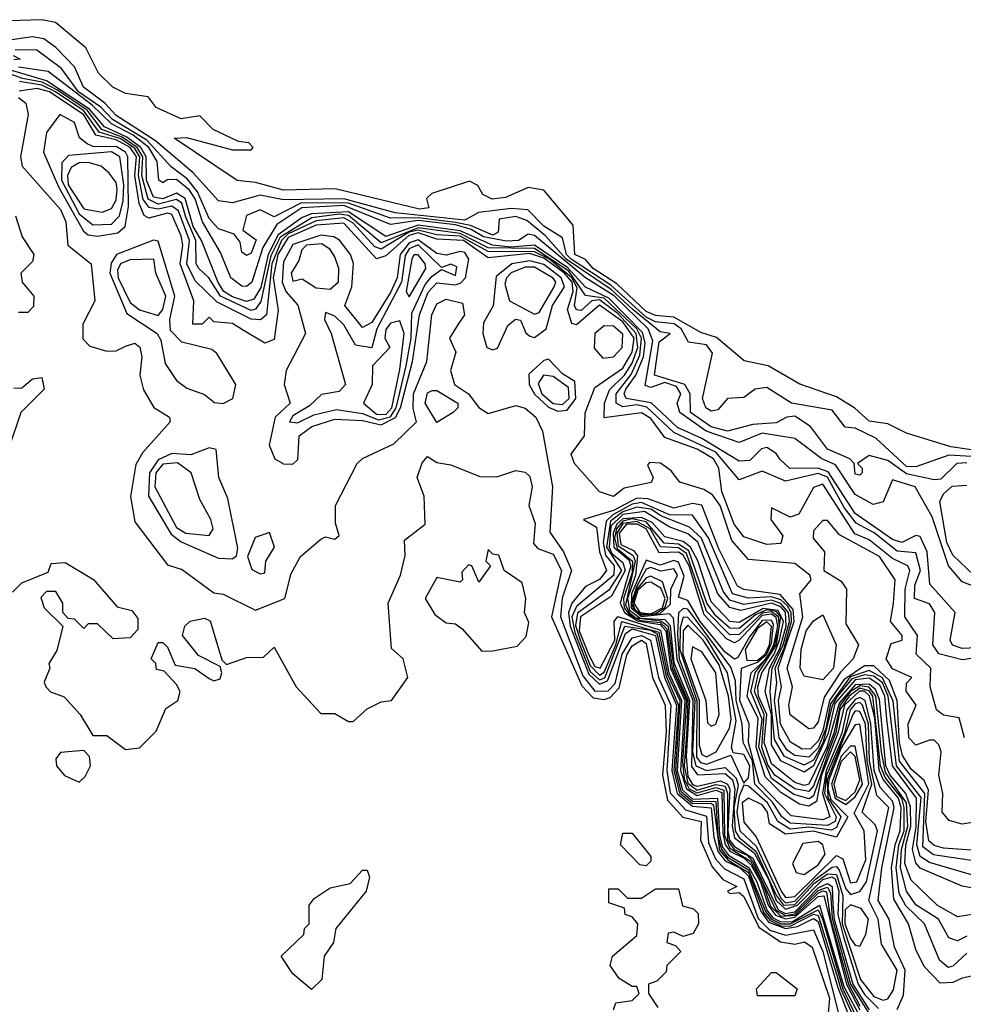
# Model space of a CAD drawing. Extents: x 2889633 to 3052318, y 540750 to 918690.
# Tile 458 of 656: x 2979927 to 2981958, y 809062 to 811180. Entities that reach past the tile are written whole.
import ezdxf

# ---------------------------------------------------------------- set-up
doc = ezdxf.new("R2010")
doc.units = 0

msp = doc.modelspace()

# ---------------------------------------------------------------- linework, layer by layer
at = {"layer": '0CON02XD'}
for points in [[(2981975, 810254.6), (2981930.9, 810260.9), (2981835, 810290.8), (2981795, 810310.8), (2981755, 810316), (2981724.3, 810344.3), (2981685, 810368.6), (2981606.1, 810396.1), (2981537.5, 810435), (2981486.1, 810446.1), (2981426.2, 810496.2), (2981392.9, 810507.1), (2981335, 810540), (2981295, 810543.9), (2981275, 810552.5), (2981211.8, 810611.8), (2981161.4, 810645), (2981144.3, 810664.3), (2981121.4, 810675), (2981118, 810738), (2981055, 810813.3), (2981021.2, 810818.8), (2980972.3, 810797.7), (2980944.2, 810794.2), (2980923.9, 810803.9), (2980913, 810823), (2980895, 810832.5), (2980813.8, 810806.2), (2980802.9, 810795), (2980807.5, 810775), (2980787.8, 810772.2), (2980606.1, 810816.1), (2980495, 810813.1), (2980435, 810830), (2980395, 810833.8), (2980260, 810925), (2980286.4, 810926.4), (2980385, 810900), (2980425, 810900), (2980430, 810905), (2980420, 810915), (2980398.3, 810918.3), (2980343.8, 810943.8), (2980315, 810973.3), (2980275, 810966.7), (2980221.2, 810991.2), (2980203.8, 811013.8), (2980155, 811021.2), (2980127.5, 811035), (2980096.7, 811065), (2980069.5, 811119.5), (2980004.1, 811174.1), (2979975, 811180), (2979902.5, 811177.5)], [(2981975, 810240.4), (2981926.5, 810243.5), (2981855, 810218.1), (2981835, 810219.1), (2981769.4, 810279.4), (2981725, 810301.2), (2981703.6, 810303.6), (2981675, 810340), (2981587.5, 810355), (2981535, 810388.8), (2981510, 810385), (2981485, 810367.5), (2981450, 810365), (2981429.3, 810340.7), (2981415, 810337.5), (2981403.3, 810345), (2981396.7, 810365), (2981417.7, 810462.3), (2981405, 810480.8), (2981366.2, 810486.2), (2981350.5, 810515), (2981335.7, 810525.7), (2981295, 810530.3), (2981275, 810540), (2981199, 810609), (2981113.6, 810665), (2981103.6, 810675), (2981095, 810710.8), (2981055, 810736), (2981020.6, 810770.6), (2980985, 810773.6), (2980914.5, 810765.5), (2980885, 810748.8), (2980735, 810764.7), (2980625, 810794.4), (2980495, 810792.2), (2980445, 810802.2), (2980385, 810786.2), (2980355, 810790), (2980300.5, 810850.5), (2980219.6, 810919.6), (2980135, 810973.8), (2980110.6, 811000.6), (2980064.3, 811035), (2980045, 811078.8), (2980005, 811120), (2979979.1, 811139.1), (2979955, 811142.9), (2979895.7, 811134.3)], [(2980385, 810584.1), (2980366.5, 810595), (2980354.3, 810614.3), (2980318.8, 810705), (2980300.3, 810735), (2980283.2, 810795), (2980265, 810806.8), (2980235, 810794.3), (2980215, 810798.5), (2980200, 810835), (2980199.8, 810885), (2980187.9, 810905), (2980157.6, 810927.6), (2980109.7, 810949.7), (2980077.5, 810987.5), (2979985, 811048.4), (2979771.9, 811111.9)], [(2979913, 811103), (2979928, 811095), (2979915, 811093.6)], [(2981965, 810226.5), (2981943.3, 810225), (2981908.8, 810191.2), (2981895, 810190), (2981835, 810203.1), (2981795, 810231.9), (2981755, 810242.5), (2981730, 810225), (2981740, 810215), (2981740, 810205), (2981735, 810200), (2981725, 810202.5), (2981722.5, 810225), (2981713.3, 810235), (2981665, 810256.2), (2981628.8, 810305), (2981595, 810327.1), (2981577.5, 810325), (2981555, 810312.5), (2981505, 810309.2), (2981450, 810295), (2981415, 810303.8), (2981370.6, 810335), (2981369.5, 810375), (2981358.1, 810395), (2981293.1, 810415), (2981303.2, 810486.8), (2981326.7, 810505), (2981305, 810508.8), (2981246.6, 810556.6), (2981199.6, 810599.6), (2981103, 810665), (2981058.6, 810715), (2981018.3, 810748.3), (2980995, 810756.8), (2980959.1, 810750.9), (2980956.8, 810723.2), (2980945, 810716.2), (2980897.1, 810737.1), (2980865, 810743.8), (2980785, 810753.5), (2980725, 810753.2), (2980635, 810785.2), (2980533.9, 810786.1), (2980475, 810755.8), (2980445, 810771.2), (2980415, 810758.8), (2980407.5, 810727.5), (2980436.1, 810706.1), (2980425, 810677.5), (2980415, 810672.5), (2980405, 810680), (2980401.7, 810701.7), (2980388.8, 810718.8), (2980355, 810730), (2980335, 810752), (2980309.9, 810809.9), (2980287.4, 810837.4), (2980253.1, 810863.1), (2980200.7, 810920.7), (2980127.1, 810965), (2980101.9, 810991.9), (2980054.1, 811025), (2980017.1, 811075), (2979964.5, 811114.5), (2979917.5, 811115)], [(2982025, 809812.9), (2981955, 809802.5), (2981905, 809816), (2981892, 809835), (2981896.2, 809905), (2981885, 809923.3), (2981852.5, 809935), (2981853.2, 809963.2), (2981865.5, 809995), (2981855, 810033.3), (2981815, 810036.5), (2981765.8, 810075.8), (2981726.8, 810096.8), (2981700.9, 810130.9), (2981665, 810196), (2981645, 810203.6), (2981575, 810187.1), (2981525, 810208.8), (2981475, 810190), (2981425, 810249.6), (2981335, 810292.1), (2981276.6, 810346.6), (2981255, 810351.3), (2981225, 810347.3), (2981210.6, 810355), (2981210.8, 810375), (2981243, 810417), (2981261.4, 810458.6), (2981264.8, 810494.8), (2981254.8, 810515), (2981185, 810581.2), (2981145, 810586.7), (2981108.7, 810638.7), (2981035, 810687.4), (2980935, 810689.5), (2980875, 810720.3), (2980785, 810732.5), (2980705, 810700), (2980635, 810759), (2980615, 810761.9), (2980556.2, 810753.8), (2980487.9, 810712.1), (2980467.9, 810672.1), (2980446.5, 810573.5), (2980435, 810557.1), (2980425, 810554.5), (2980359.5, 810585), (2980334.3, 810625), (2980312.5, 810645), (2980307.1, 810655), (2980306, 810705), (2980284.7, 810755.3), (2980276.1, 810785), (2980265, 810792.9), (2980225, 810783.2), (2980204.1, 810794.1), (2980190.4, 810845), (2980192.4, 810885), (2980180.4, 810905), (2980147.5, 810927.5), (2980104, 810944), (2980072.3, 810985), (2980008.6, 811028.6), (2979975.6, 811045.6), (2979933.5, 811053.5), (2979845.7, 811085)], [(2982021.2, 809945), (2981955, 809970.6), (2981925.3, 810005.3), (2981890.7, 810110.7), (2981854, 810175), (2981805, 810190), (2981785, 810142.5), (2981763.3, 810136.7), (2981725, 810158.6), (2981682.4, 810222.4), (2981652.9, 810235), (2981595, 810278.8), (2981525, 810290.4), (2981475, 810270.6), (2981404.5, 810295), (2981347.5, 810335), (2981341.9, 810355), (2981350, 810375), (2981340.6, 810390.6), (2981315, 810399.2), (2981285, 810388.9), (2981273.1, 810393.1), (2981289.4, 810489.4), (2981279.7, 810515), (2981206.2, 810586.2), (2981145, 810624.3), (2981035, 810716), (2981021.5, 810718.5), (2981000.8, 810705), (2980975, 810703.3), (2980925, 810712.6), (2980898.5, 810728.5), (2980865, 810738.4), (2980785, 810747.9), (2980725, 810739.3), (2980625, 810780.6), (2980534.4, 810775.6), (2980480.9, 810739.1), (2980450.4, 810689.6), (2980426.9, 810615), (2980415, 810605.7), (2980405, 810606.9), (2980381.5, 810625), (2980359.3, 810679.3), (2980320.4, 810745), (2980304.8, 810794.8), (2980293, 810813), (2980265, 810836.2), (2980244.3, 810835.7), (2980235, 810828.8), (2980226.7, 810835), (2980223.1, 810875), (2980205.3, 810905), (2980171.6, 810931.6), (2980125, 810956.2), (2980083.6, 810996.4), (2979988.9, 811068.9), (2979925, 811078.1)], [(2981960, 809635), (2981948.3, 809678.3), (2981915, 809684), (2981900, 809695), (2981886, 809745), (2981887.5, 809785), (2981856.2, 809815), (2981858.6, 809855), (2981831.4, 809895), (2981832.7, 809955), (2981842.5, 809995), (2981838, 810005), (2981805, 810021.1), (2981755, 810061.1), (2981724, 810074), (2981655, 810180.8), (2981635, 810173.3), (2981603.6, 810116.4), (2981585, 810110), (2981545, 810130), (2981543.3, 810105), (2981569.3, 810069.3), (2981565, 810053.3), (2981535, 810051.2), (2981485, 810067.5), (2981464.6, 810094.6), (2981438.1, 810165), (2981431.4, 810215), (2981420, 810235), (2981385, 810256.4), (2981315, 810281.4), (2981285, 810321.9), (2981265, 810334.4), (2981185, 810323.3), (2981185.6, 810355), (2981196.2, 810383.8), (2981228.9, 810415), (2981245, 810441.1), (2981257.2, 810475), (2981253.7, 810505), (2981215, 810547.5), (2981175, 810577.1), (2981158.6, 810575), (2981135, 810554.4), (2981125, 810556), (2981121.2, 810565), (2981126.6, 810603.4), (2981115.5, 810625), (2981067, 810665), (2981035, 810680.8), (2980935, 810681.1), (2980875, 810714.4), (2980825, 810717.4), (2980785, 810727.2), (2980765, 810722.6), (2980705, 810686), (2980691.6, 810691.6), (2980645, 810742.5), (2980625, 810753.6), (2980565, 810747.3), (2980505, 810719.4), (2980490.5, 810705), (2980469.8, 810655), (2980458.6, 810545), (2980445.7, 810534.3), (2980425, 810535.5), (2980352.4, 810572.4), (2980305, 810618), (2980287.1, 810655), (2980292.5, 810705), (2980268.9, 810768.9), (2980255, 810778.7), (2980225, 810772.2), (2980205.8, 810775.8), (2980192.9, 810792.9), (2980182.6, 810845), (2980185.5, 810885), (2980175, 810902.6), (2980145, 810923.4), (2980098.2, 810938.2), (2980065, 810984), (2980004.7, 811025), (2979975, 811039), (2979926.7, 811046.7)], [(2981985.8, 809454.2), (2981955, 809449.2), (2981927.1, 809457.1), (2981912, 809475), (2981913.3, 809515), (2981904.5, 809555), (2981910, 809605), (2981905, 809620), (2981895, 809630), (2981885, 809630), (2981855, 809619.2), (2981840, 809635), (2981838.9, 809665), (2981856.2, 809705), (2981834.4, 809735.6), (2981835, 809752.5), (2981846.7, 809765), (2981805, 809783.6), (2981791.5, 809805), (2981802, 809838), (2981826.2, 809845), (2981826, 809855), (2981801.2, 809885), (2981807.1, 809925), (2981810.8, 809975), (2981776.9, 810025), (2981691.4, 810071.4), (2981665, 810102.5), (2981655, 810102.5), (2981635, 810080), (2981634.4, 810064.4), (2981658.8, 810035), (2981657.5, 809995), (2981695, 809972), (2981706, 809955), (2981705, 809880), (2981732, 809835), (2981720.6, 809805), (2981693.4, 809776.6), (2981657.8, 809722.2), (2981645, 809669.2), (2981635, 809655.8), (2981625, 809654.3), (2981584.7, 809684.7), (2981582.1, 809705), (2981590, 809745), (2981578.8, 809785), (2981612.2, 809895), (2981606, 809945), (2981630, 809975), (2981627.5, 809985), (2981595, 810010), (2981495, 810018.8), (2981459.4, 810059.4), (2981434.7, 810134.7), (2981417.9, 810157.9), (2981399.6, 810169.6), (2981347.5, 810185), (2981329.3, 810209.3), (2981305.9, 810225.9), (2981282.5, 810227.5), (2981278.3, 810221.7), (2981290, 810195), (2981285.8, 810184.2), (2981227.9, 810172.1), (2981205, 810154.3), (2981175, 810164.4), (2981121.2, 810225), (2981113.8, 810245), (2981142.5, 810285), (2981144.2, 810334.2), (2981165, 810388.8), (2981225, 810430), (2981245.2, 810464.8), (2981249.4, 810495), (2981225, 810530), (2981175, 810565.9), (2981125, 810523.8), (2981115, 810526.2), (2981106.2, 810556.2), (2981118.3, 810595), (2981115.8, 810615), (2981099.3, 810635), (2981055, 810666.6), (2981025, 810676.8), (2980935, 810667.9), (2980881.9, 810705), (2980825, 810707.9), (2980785, 810721.3), (2980764.3, 810715.7), (2980715, 810671.9), (2980695, 810665.8), (2980625, 810742), (2980565, 810738.1), (2980505, 810711.1), (2980482.4, 810675), (2980473, 810625), (2980483.5, 810555), (2980475, 810492), (2980455, 810484), (2980407, 810513), (2980385, 810526.2), (2980345, 810530), (2980335, 810540), (2980320, 810525), (2980300, 810525), (2980302, 810575), (2980272.5, 810655), (2980278.5, 810695), (2980274.6, 810715), (2980255, 810760.6), (2980245, 810763.5), (2980205, 810753.1), (2980195, 810758.8), (2980184.3, 810784.3), (2980175.2, 810845), (2980178.4, 810885), (2980165, 810904.8), (2980135, 810921.2), (2980091.5, 810931.5), (2980065, 810975.6), (2979991.8, 811025), (2979965, 811031.8), (2979926, 811026)], [(2979925, 811012.5), (2979940.7, 811000.7), (2979945.8, 810975.8), (2979929.4, 810885), (2979932.9, 810865), (2980015, 810771.4), (2980026.9, 810745), (2980030.8, 810695), (2980080.8, 810655), (2980089.2, 810575), (2980062.9, 810525), (2980063.2, 810493.2), (2980077.9, 810477.9), (2980115, 810467.1), (2980135, 810467.5), (2980155, 810477.5), (2980175, 810483.8), (2980185.5, 810475.5), (2980190, 810455), (2980185.8, 810415), (2980194, 810384), (2980216, 810346), (2980250, 810325), (2980251.2, 810315), (2980191.9, 810248.1), (2980177, 810223), (2980165.6, 810154.4), (2980175, 810100), (2980245, 810007.5), (2980277, 809997), (2980345, 809946.7), (2980365, 809944), (2980435, 809910), (2980497.5, 809935), (2980511.7, 809988.3), (2980531.2, 810025), (2980575, 810062.5), (2980585, 810067.5), (2980605, 810062.5), (2980615, 810070), (2980607, 810097), (2980606.7, 810135), (2980653.3, 810225), (2980665, 810236.2), (2980732.3, 810267.7), (2980781.2, 810315), (2980773.6, 810343.6), (2980774.7, 810375), (2980803.1, 810445), (2980813.9, 810545), (2980825, 810568.6), (2980845, 810578.9), (2980880, 810570), (2980884, 810545), (2980870.8, 810525), (2980852, 810495), (2980865.7, 810465), (2980854.4, 810425), (2980862.9, 810395), (2980892.9, 810375), (2980915, 810346), (2980935, 810332.5), (2980995, 810350), (2981015, 810344.3), (2981038.1, 810325), (2981051.9, 810295), (2981074, 810175), (2981067.8, 810077.8), (2981097.5, 810035), (2981114.5, 809995), (2981094.3, 809935.7), (2981090.8, 809895), (2981138.7, 809768.7), (2981165, 809735.3), (2981193.7, 809736.3), (2981208.3, 809751.7), (2981223.8, 809815), (2981245, 809850.4), (2981265, 809855.5), (2981284.7, 809845), (2981301.9, 809765), (2981327.9, 809705), (2981319.5, 809565), (2981326.9, 809516.9), (2981360.1, 809480.1), (2981405, 809466.2), (2981409.2, 809409.2), (2981424.7, 809375), (2981443.5, 809353.5), (2981485, 809331.8), (2981516.4, 809246.4), (2981541.5, 809221.5), (2981575, 809210.8), (2981635, 809222.2), (2981655, 809175.7), (2981693.6, 809025)], [(2980095, 810714.4), (2980138.8, 810721.2), (2980154.6, 810735.4), (2980161.6, 810778.4), (2980160.3, 810885), (2980155, 810895.3), (2980135, 810906.9), (2980086.6, 810906.6), (2980072.6, 810912.6), (2980055.9, 810925.9), (2980045, 810958.8), (2980013.8, 810976.2), (2979985, 810937.5), (2979978.8, 810895), (2980010.7, 810820.7), (2980064.7, 810724.7), (2980075, 810716.9), (2980095, 810714.4)], [(2980085, 810738.9), (2980125, 810740), (2980142.2, 810757.8), (2980150, 810790), (2980151.6, 810825), (2980142.5, 810885), (2980125, 810895.4), (2980032.1, 810887.9), (2980018.3, 810871.7), (2980017.1, 810835), (2980055, 810762.5), (2980085, 810738.9)], [(2980105, 810766), (2980125, 810774), (2980135, 810792.5), (2980137.3, 810815), (2980135, 810830), (2980119.7, 810849.7), (2980102.5, 810865), (2980075, 810872.9), (2980055, 810871.9), (2980037.8, 810862.2), (2980030, 810845), (2980031.6, 810825), (2980065, 810773.1), (2980105, 810766)], [(2982015, 809830.4), (2981955, 809826.9), (2981934.5, 809834.5), (2981929.2, 809845), (2981940, 809905), (2981885.8, 809965.8), (2981880, 810035), (2981865, 810068), (2981855, 810070), (2981825, 810055.6), (2981805, 810061.5), (2981725, 810117.3), (2981667, 810207), (2981644.7, 810215.3), (2981584.4, 810214.4), (2981563.7, 810233.7), (2981555, 810246.9), (2981535, 810259.4), (2981523.1, 810256.9), (2981498, 810232), (2981475, 810230), (2981395, 810278.9), (2981342.9, 810302.9), (2981285.7, 810355.7), (2981232, 810365), (2981227.5, 810375), (2981231.2, 810385), (2981252.6, 810415), (2981269.1, 810455), (2981273, 810485), (2981267.3, 810507.3), (2981195, 810581.1), (2981145, 810604.6), (2981106.4, 810646.4), (2981035, 810694.8), (2980985, 810690.3), (2980944.6, 810694.6), (2980875, 810725.8), (2980785, 810737.6), (2980715, 810713.3), (2980635, 810766.7), (2980555, 810762.2), (2980535, 810754.7), (2980483.2, 810716.8), (2980462, 810675), (2980446.2, 810603.8), (2980431.1, 810578.9), (2980415, 810573.8), (2980385, 810584.1)], [(2979918.3, 810758.3), (2979933, 810713), (2979957.5, 810675), (2979955, 810660), (2979930, 810635), (2979932.5, 810615), (2979957.5, 810585), (2979957, 810563), (2979945, 810550), (2979925, 810550)], [(2980365, 810354.4), (2980385.6, 810365), (2980392.2, 810395), (2980351.7, 810461.7), (2980340.5, 810470.5), (2980276, 810486), (2980251.7, 810511.7), (2980250.4, 810535), (2980261.2, 810585), (2980225, 810703.3), (2980215, 810705.8), (2980135.4, 810674.6), (2980124, 810656), (2980121.5, 810635), (2980158, 810548), (2980222.9, 810505), (2980230.9, 810490.9), (2980240.3, 810440.3), (2980265, 810403.8), (2980287, 810387), (2980325, 810374), (2980346.7, 810356.7), (2980365, 810354.4)], [(2980515, 810224), (2980525.9, 810234.1), (2980528.9, 810285), (2980556, 810305), (2980605, 810320.4), (2980665, 810317.7), (2980705, 810308.4), (2980736, 810324), (2980746.7, 810345), (2980772.4, 810445), (2980787.8, 810545), (2980806.3, 810593.7), (2980825, 810613.6), (2980865, 810609.6), (2980876.3, 810613.7), (2980886.2, 810625), (2980893.3, 810665), (2980885, 810678.9), (2980875, 810681.1), (2980845, 810673.6), (2980825, 810677.3), (2980785, 810706.5), (2980765, 810699.7), (2980745.8, 810675), (2980739.3, 810625), (2980725, 810593.1), (2980685, 810528.6), (2980665, 810517.5), (2980627.1, 810565), (2980641.9, 810605), (2980645.6, 810655.6), (2980639.2, 810675), (2980615.5, 810705.5), (2980603.1, 810713.1), (2980575, 810716.1), (2980515, 810696.6), (2980495, 810658.8), (2980492.4, 810615), (2980500, 810595), (2980525.6, 810565.6), (2980542.5, 810505), (2980500.9, 810425), (2980496.4, 810395), (2980509.4, 810355), (2980477.1, 810325), (2980463.8, 810265), (2980476.2, 810235), (2980495, 810224.3), (2980515, 810224)], [(2980595, 810600), (2980613.6, 810616.4), (2980613.8, 810645), (2980605, 810670), (2980595.4, 810685.4), (2980577.6, 810697.6), (2980544.2, 810695), (2980534, 810685), (2980528, 810662), (2980511.2, 810635), (2980515, 810617.5), (2980535, 810622.5), (2980565, 810603.3), (2980595, 810600)], [(2980525, 810312.5), (2980560.3, 810329.7), (2980608.8, 810341.2), (2980665, 810332.5), (2980699.3, 810319.3), (2980725, 810325.9), (2980737.5, 810345), (2980758.6, 810435), (2980769.7, 810495), (2980771.1, 810548.9), (2980799.6, 810610.4), (2980815, 810628.1), (2980835, 810642.5), (2980865, 810630), (2980868.1, 810648.1), (2980855, 810653.8), (2980835, 810646.7), (2980785, 810695.3), (2980765, 810686.9), (2980757, 810673), (2980748.7, 810615), (2980695.5, 810515), (2980685, 810474.2), (2980649.5, 810479.5), (2980625, 810523.3), (2980605, 810542.5), (2980585, 810550), (2980583.3, 810535), (2980597.5, 810505), (2980628, 810395), (2980615, 810380), (2980576.4, 810373.6), (2980550.7, 810349.3), (2980515, 810328), (2980507.5, 810315), (2980525, 810312.5)], [(2980225, 810543.8), (2980235, 810556.7), (2980241.4, 810585), (2980220, 810635), (2980216, 810665), (2980165, 810663.1), (2980145, 810655.7), (2980137.9, 810642.1), (2980139.2, 810625), (2980165, 810571.4), (2980185, 810555.6), (2980225, 810543.8)], [(2980765, 810583.8), (2980800.8, 810645), (2980800, 810655), (2980785, 810674), (2980775, 810673.8), (2980771.1, 810665), (2980758.8, 810595), (2980765, 810583.8)], [(2980945, 810470), (2980955, 810473.3), (2980977.7, 810522.3), (2980994.2, 810535.8), (2981005, 810533.3), (2981016, 810506), (2981025, 810498.8), (2981035, 810496.2), (2981060, 810515), (2981073.5, 810565), (2981099.6, 810605), (2981092, 810625), (2981055, 810653.6), (2981025, 810661.2), (2980986, 810655), (2980952.8, 810627.2), (2980945.7, 810564.3), (2980925, 810527.5), (2980924, 810505), (2980932.5, 810475), (2980945, 810470)], [(2981035, 810546.2), (2981045, 810550), (2981077.5, 810605), (2981080.8, 810615), (2981075, 810623.8), (2981035, 810647.9), (2981015, 810647.3), (2980985, 810635.6), (2980974.4, 810625), (2980971.2, 810611.2), (2980981.2, 810575), (2981035, 810546.2)], [(2980715, 810330.6), (2980727.8, 810345), (2980745, 810427.5), (2980754.3, 810505), (2980745, 810532), (2980725, 810527.1), (2980715, 810513.3), (2980713.1, 810495), (2980724, 810475), (2980686.2, 810435), (2980685.8, 810395), (2980666.7, 810355), (2980695, 810331.6), (2980715, 810330.6)], [(2981181.8, 810451.8), (2981205, 810454.5), (2981223.5, 810475), (2981225, 810503.8), (2981205, 810520.5), (2981185, 810521.1), (2981164.5, 810505), (2981163.1, 810473.1), (2981181.8, 810451.8)], [(2981085, 810337.5), (2981105, 810339.6), (2981124, 810365), (2981121.5, 810401.5), (2981095, 810418.1), (2981065, 810450), (2981055, 810446.7), (2981022.5, 810417.5), (2981023.1, 810395), (2981034.7, 810374.7), (2981065, 810346.1), (2981085, 810337.5)], [(2979915, 810387.5), (2979931.7, 810388.3), (2979955, 810407.5), (2979975, 810410), (2979980, 810385), (2979930, 810335), (2979905, 810260)], [(2981095, 810351.8), (2981109.6, 810365), (2981108.4, 810388.4), (2981075, 810412.7), (2981054.6, 810415.4), (2981042.8, 810397.2), (2981050.8, 810375), (2981075, 810354), (2981095, 810351.8)], [(2980825, 810313.3), (2980800, 810355), (2980805, 810377.5), (2980815, 810382.5), (2980825, 810382.5), (2980870, 810355), (2980870, 810345), (2980860, 810335), (2980825, 810313.3)], [(2980385, 810020), (2980393.6, 810026.4), (2980397, 810043), (2980375, 810150), (2980356, 810195), (2980350, 810255), (2980335, 810258.8), (2980295.8, 810244.2), (2980255, 810246.4), (2980225, 810232.9), (2980206.6, 810205), (2980204.5, 810155), (2980253, 810073), (2980275, 810056.7), (2980355, 810021.4), (2980385, 810020)], [(2980335, 809762.5), (2980345, 809757.5), (2980358.3, 809761.7), (2980362.5, 809775), (2980358.3, 809788.3), (2980312, 809812), (2980277.5, 809855), (2980282.5, 809875), (2980293.9, 809886.1), (2980325, 809892.5), (2980337, 809887), (2980362.5, 809802.5), (2980372.5, 809792.5), (2980415, 809807.5), (2980451.7, 809808.3), (2980475, 809830), (2980522.5, 809745), (2980575, 809687.5), (2980605, 809687.5), (2980635, 809670), (2980645, 809670), (2980675, 809697.5), (2980705, 809712.5), (2980727.5, 809715), (2980762.5, 809765), (2980752.5, 809805), (2980727.5, 809827.5), (2980720, 809925), (2980746.7, 809985), (2980757, 810027), (2980755, 810060), (2980800, 810095), (2980797.5, 810155), (2980782.5, 810195), (2980793, 810227), (2980805, 810240), (2980825, 810227.5), (2980855, 810222.5), (2980917, 810197), (2980953.6, 810196.4), (2980995, 810210), (2981015, 810206.7), (2981025, 810197.5), (2981030, 810175), (2981022.5, 810135), (2981036.1, 810096.1), (2981033, 810053), (2981042, 810042), (2981075, 810030), (2981092.9, 809995), (2981071.2, 809895), (2981137, 809747), (2981160.8, 809720.8), (2981185, 809717.5), (2981197.9, 809722.1), (2981217.4, 809742.6), (2981233.8, 809813.8), (2981245, 809833.1), (2981264.8, 809845.2), (2981275, 809838.1), (2981288.9, 809765), (2981316.1, 809705), (2981318.2, 809648.2), (2981310.4, 809555), (2981320.9, 809500.9), (2981354.2, 809464.2), (2981393.8, 809455), (2981392, 809415), (2981417.5, 809357.5), (2981440, 809330), (2981470, 809315), (2981450, 809305), (2981455, 809300), (2981475, 809302.5), (2981485, 809293.8), (2981517.8, 809227.8), (2981564, 809196), (2981595, 809191.2), (2981616.1, 809196.1), (2981632.5, 809185), (2981669.4, 809075), (2981665.8, 809035)], [(2980335, 810070), (2980343.3, 810085), (2980338.8, 810105), (2980315, 810147.5), (2980296.2, 810205), (2980266.9, 810226.9), (2980235, 810223.5), (2980220, 810205), (2980217.9, 810175), (2980265, 810087.5), (2980285, 810075.6), (2980335, 810070)], [(2981980, 809985), (2981935, 810028), (2981921.8, 810055), (2981906.7, 810143.3), (2981915, 810160), (2981933.8, 810176.2), (2981965, 810178.8)], [(2981985, 809392.5), (2981915, 809397.8), (2981895, 809403.1), (2981883.3, 809413.3), (2981876.9, 809455), (2981882.6, 809522.6), (2981873.1, 809543.1), (2981845, 809567.8), (2981827, 809597), (2981820, 809625), (2981815.3, 809715), (2981798.6, 809758.6), (2981765, 809789.6), (2981745, 809790), (2981700.1, 809759.9), (2981669.6, 809715), (2981655, 809650.8), (2981645, 809627.9), (2981628.8, 809611.2), (2981610.5, 809610.5), (2981585.4, 809625.4), (2981564.5, 809664.5), (2981559.8, 809715), (2981566.2, 809745), (2981559.1, 809785), (2981593.3, 809885), (2981591.3, 809911.3), (2981563.2, 809943.2), (2981485, 809954.5), (2981471.5, 809961.5), (2981431.5, 810041.5), (2981395, 810135.5), (2981375, 810139.1), (2981335, 810129.1), (2981278.9, 810148.9), (2981255, 810150.3), (2981205, 810124), (2981140, 810105), (2981168.6, 810088.6), (2981174.5, 810035), (2981190, 809995), (2981175, 809975.6), (2981145, 809960.8), (2981115, 809924.4), (2981107.8, 809905), (2981112, 809875), (2981151.8, 809771.8), (2981175, 809750.4), (2981192, 809758), (2981230.8, 809859.2), (2981245, 809869.5), (2981295.5, 809855), (2981314.6, 809765), (2981340.1, 809705), (2981330.1, 809565), (2981342, 809515), (2981375, 809488.1), (2981415, 809484.6), (2981420.8, 809420.8), (2981429.8, 809389.8), (2981445, 809370.3), (2981476.7, 809355), (2981495, 809337.5), (2981522, 809262), (2981538.6, 809238.6), (2981575, 809225.1), (2981600.6, 809229.4), (2981635, 809246.6), (2981645, 809239.7), (2981687.8, 809097.8), (2981742.5, 808955)], [(2981985, 809370), (2981945.5, 809375.5), (2981893.3, 809383.3), (2981870.3, 809400.3), (2981874.7, 809515), (2981820, 809585), (2981806.4, 809713.6), (2981784, 809764), (2981755, 809779.7), (2981713.9, 809766.1), (2981671.8, 809708.2), (2981661.5, 809655), (2981645, 809613.4), (2981625, 809593.2), (2981595, 809597.3), (2981578.8, 809608.8), (2981561.2, 809635), (2981551.3, 809715), (2981556.2, 809753.8), (2981552.4, 809785), (2981572, 809828), (2981588, 809885), (2981587, 809905), (2981579.2, 809919.2), (2981565, 809932), (2981545, 809938.4), (2981495, 809935.4), (2981460.6, 809945), (2981409.6, 810065), (2981375, 810114), (2981325.5, 810114.5), (2981265, 810141.4), (2981245, 810137.6), (2981203.8, 810115), (2981189.2, 810100.8), (2981182.6, 810055), (2981187.9, 810027.9), (2981206.2, 810005), (2981205.4, 809985), (2981125, 809917.3), (2981115.2, 809895), (2981121.8, 809861.8), (2981155, 809777.8), (2981175, 809759.5), (2981186.2, 809763.8), (2981229.5, 809875), (2981285, 809866.9), (2981298.8, 809858.8), (2981317.9, 809767.9), (2981344.9, 809705), (2981334.5, 809565), (2981346.7, 809516.7), (2981375, 809493.5), (2981414.8, 809494.8), (2981419.9, 809489.9), (2981433.2, 809393.2), (2981451.7, 809371.7), (2981495, 809345.2), (2981528.5, 809258.5), (2981541.9, 809241.9), (2981565, 809230.5), (2981585, 809230.2), (2981635, 809255.6), (2981645, 809252.7), (2981685.6, 809124.4), (2981694, 809094), (2981755, 808960.6)], [(2981975, 809340), (2981885, 809366.5), (2981865, 809379.4), (2981857.2, 809405), (2981866.7, 809506.7), (2981813.9, 809575), (2981795.6, 809725), (2981783.3, 809753.3), (2981765, 809768), (2981745, 809770.7), (2981717.9, 809762.1), (2981686.9, 809725), (2981675.2, 809704.8), (2981655, 809623.4), (2981635, 809587.2), (2981615, 809576.2), (2981572.7, 809595), (2981551.6, 809631.6), (2981541.9, 809735), (2981546.4, 809785), (2981570, 809835), (2981583.2, 809885), (2981581.1, 809905), (2981565, 809924.1), (2981545, 809931.1), (2981485, 809921.6), (2981455, 809931.2), (2981440.6, 809950.6), (2981394.3, 810064.3), (2981368.3, 810088.3), (2981308.3, 810111.7), (2981285, 810126.7), (2981255, 810131.3), (2981225, 810121.4), (2981198.7, 810101.3), (2981189.6, 810045), (2981221.9, 809995), (2981195, 809952.7), (2981127.1, 809902.9), (2981123.2, 809876.8), (2981133.7, 809843.7), (2981155, 809790.7), (2981175, 809770), (2981185, 809776.5), (2981209.6, 809835), (2981223.1, 809885), (2981302.7, 809862.7), (2981321, 809771), (2981347.5, 809715), (2981338.2, 809565), (2981350, 809520), (2981375, 809498.5), (2981425, 809498.2), (2981429.1, 809425), (2981437.2, 809395), (2981449.3, 809379.3), (2981495, 809351.4), (2981531.6, 809261.6), (2981545.1, 809245.1), (2981565, 809235.1), (2981585, 809234.7), (2981645, 809265.3), (2981654.7, 809244.7), (2981698, 809095), (2981726.3, 809036.3)], [(2981975, 809312.5), (2981955, 809315.8), (2981865, 809354.5), (2981855, 809365.8), (2981848.1, 809395), (2981856.3, 809443.7), (2981856.8, 809505), (2981804.8, 809575), (2981793.3, 809675), (2981788.6, 809725), (2981778.2, 809748.2), (2981755, 809763.2), (2981725, 809760.1), (2981681.3, 809708.7), (2981667.1, 809645), (2981635, 809574.7), (2981615, 809561.1), (2981565.2, 809585.2), (2981545, 809620), (2981544.9, 809685), (2981531.4, 809735), (2981540.7, 809785), (2981563.1, 809826.9), (2981576.7, 809875), (2981575.3, 809905.3), (2981565, 809917.2), (2981545, 809924.9), (2981479.1, 809909.1), (2981455, 809915.4), (2981429.7, 809945), (2981386, 810056), (2981365, 810074.1), (2981325, 810088.7), (2981271.8, 810121.8), (2981225, 810115.7), (2981199.5, 810090.5), (2981195.4, 810045), (2981201.6, 810031.6), (2981225, 810012.2), (2981230, 809995), (2981200.3, 809939.7), (2981133.7, 809895), (2981131.2, 809865), (2981151.1, 809815), (2981165, 809788.5), (2981176.2, 809785), (2981207.5, 809845), (2981206, 809885), (2981214.1, 809895.9), (2981306.3, 809866.3), (2981323.6, 809775), (2981351.2, 809715), (2981341.9, 809565), (2981353, 809523), (2981375, 809503.4), (2981428.9, 809505), (2981433, 809425), (2981439.7, 809399.7), (2981452.3, 809382.3), (2981496.1, 809356.1), (2981513.5, 809325), (2981534.5, 809264.5), (2981548, 809248), (2981565, 809239.2), (2981590.2, 809239.8), (2981648, 809275), (2981700.1, 809100.1), (2981738.2, 809028.2)], [(2982035, 809264.4), (2981945, 809250), (2981901.2, 809275), (2981845, 809328.6), (2981831.7, 809365), (2981833.8, 809405), (2981844.8, 809445), (2981843.6, 809486.4), (2981834, 809515), (2981800.2, 809555), (2981790.8, 809575), (2981777.2, 809717.2), (2981768.9, 809738.9), (2981755, 809750.2), (2981725, 809749.2), (2981690.7, 809709.3), (2981664.1, 809615), (2981625, 809535.4), (2981615, 809532.5), (2981595, 809538.9), (2981545, 809578.8), (2981529.4, 809625), (2981535.1, 809685.1), (2981517.1, 809725), (2981515.6, 809745), (2981523.8, 809775), (2981550.3, 809815), (2981562.1, 809845), (2981570.9, 809885), (2981559.1, 809909.1), (2981526.9, 809913.1), (2981475, 809883.3), (2981455, 809885.4), (2981415, 809927.5), (2981386.1, 810016.1), (2981370.5, 810045), (2981355, 810057.6), (2981315, 810067.5), (2981288.2, 810098.2), (2981265, 810109.4), (2981225, 810106.1), (2981212.1, 810095), (2981204.4, 810075.6), (2981205.7, 810045), (2981237.8, 810017.8), (2981242.1, 810005), (2981229.4, 809960.6), (2981219.3, 809925), (2981228.7, 809905), (2981256.5, 809886.5), (2981305, 809878.5), (2981317.2, 809865), (2981327.8, 809785), (2981358.3, 809715), (2981349.4, 809565), (2981361.8, 809525), (2981385, 809511.1), (2981425, 809522.3), (2981437.7, 809517.7), (2981439.8, 809429.8), (2981445.5, 809405.5), (2981455, 809391.3), (2981486, 809376), (2981501.2, 809361.2), (2981521.1, 809325), (2981537.9, 809275), (2981553.5, 809253.5), (2981575, 809245.3), (2981595, 809248.9), (2981645, 809294), (2981657.5, 809295), (2981706.3, 809105), (2981735, 809050.2)], [(2981965, 809208), (2981945, 809198), (2981926.7, 809205), (2981904, 809245), (2981855, 809275.7), (2981835.6, 809305), (2981822.4, 809355), (2981824.8, 809395), (2981838.2, 809445), (2981835.5, 809495), (2981790.2, 809560.2), (2981781.5, 809605), (2981769.4, 809725), (2981755, 809743.7), (2981735, 809747.2), (2981715.1, 809734.9), (2981692.5, 809705), (2981679.1, 809645), (2981635, 809532.1), (2981625, 809519.6), (2981595, 809525.3), (2981552.3, 809555), (2981537.2, 809577.2), (2981523.9, 809615), (2981529.3, 809685), (2981508, 809735), (2981516.9, 809775), (2981555.9, 809835), (2981565.2, 809895.2), (2981555, 809906.7), (2981535, 809910.5), (2981510.2, 809899.8), (2981475, 809870), (2981455, 809871.1), (2981425, 809897.7), (2981405.8, 809925), (2981367, 810037), (2981345, 810051.9), (2981314.1, 810054.1), (2981275, 810099.8), (2981245, 810106.1), (2981225, 810101.2), (2981211.1, 810085), (2981207.1, 810065), (2981212.7, 810042.7), (2981245.9, 810015), (2981245, 809990), (2981226.6, 809935), (2981227.8, 809915), (2981239.6, 809899.6), (2981262.7, 809887.3), (2981305, 809883.1), (2981319.7, 809869.7), (2981331.2, 809785), (2981361.7, 809715), (2981353.1, 809583.1), (2981356.7, 809546.7), (2981367.9, 809525), (2981385, 809516.4), (2981425, 809528.4), (2981442.6, 809522.6), (2981443.7, 809425), (2981455, 809397.7), (2981499.7, 809369.7), (2981524.8, 809325.2), (2981542.9, 809272.9), (2981565, 809251.4), (2981596.6, 809253.4), (2981645, 809300.5), (2981655, 809306.2), (2981663.4, 809303.4), (2981671.5, 809245), (2981710.4, 809105), (2981735, 809058.5)], [(2981965, 809172), (2981935, 809143.8), (2981925, 809141.2), (2981906.4, 809156.4), (2981874.2, 809235), (2981833.7, 809273.7), (2981819.8, 809299.8), (2981812.9, 809355), (2981819, 809405), (2981830, 809435), (2981830.6, 809485), (2981825.1, 809505.1), (2981789.5, 809549.5), (2981779.2, 809575), (2981763.1, 809725), (2981755, 809736.3), (2981735, 809741.7), (2981712.1, 809725), (2981692.2, 809695), (2981683.5, 809646.5), (2981669.5, 809610.5), (2981635, 809510.6), (2981625.9, 809504.1), (2981593, 809513), (2981545, 809547.5), (2981517.7, 809615), (2981524.4, 809675), (2981500.6, 809735), (2981509.4, 809775), (2981550.8, 809829.2), (2981562.3, 809875), (2981560, 809895), (2981545, 809905.8), (2981525, 809903), (2981475, 809857.2), (2981455, 809856.8), (2981405, 809907.5), (2981361.6, 810031.6), (2981345, 810043.5), (2981305.7, 810045.7), (2981283.9, 810085), (2981255, 810100.3), (2981225, 810096.3), (2981212.3, 810075), (2981215, 810048.4), (2981247.4, 810027.4), (2981251.3, 810015), (2981230.9, 809920.9), (2981238.6, 809905), (2981253.3, 809893.3), (2981307, 809887), (2981322.4, 809875), (2981334.4, 809785.6), (2981365.1, 809715.1), (2981362.7, 809652.7), (2981356.9, 809575), (2981365, 809537.8), (2981385, 809522.7), (2981425, 809534.3), (2981445, 809531.1), (2981450.5, 809515), (2981450.4, 809415), (2981464.8, 809395), (2981492.6, 809382.6), (2981505, 809369.1), (2981554, 809264), (2981575, 809253), (2981595, 809256.6), (2981645, 809306.5), (2981665, 809313.7), (2981671.6, 809301.6), (2981675, 809247.3), (2981714.5, 809105), (2981755, 809041.2)], [(2981975, 809122), (2981955, 809118), (2981935, 809108.6), (2981907.5, 809107.5), (2981873, 809143), (2981855, 809180), (2981839.4, 809235), (2981808.2, 809288.2), (2981803.3, 809355), (2981810.9, 809405), (2981822, 809435), (2981824.1, 809485), (2981818, 809505), (2981785.1, 809545.1), (2981776.2, 809566.2), (2981767, 809677), (2981755.7, 809725.7), (2981745.1, 809735.1), (2981734.3, 809735.7), (2981702.1, 809705), (2981687.3, 809645), (2981652.7, 809555), (2981641.9, 809498.1), (2981625, 809487.7), (2981605, 809492.1), (2981565, 809517.3), (2981531.2, 809551.2), (2981511.5, 809615), (2981516.5, 809676.5), (2981492.7, 809725), (2981501, 809775), (2981535, 809806.6), (2981550, 809835), (2981558.5, 809875), (2981555, 809894.2), (2981545, 809900.8), (2981525, 809898.4), (2981475, 809845.3), (2981465, 809839.6), (2981447.7, 809847.7), (2981399.7, 809899.7), (2981367.7, 810005), (2981355, 810028.1), (2981344.8, 810034.8), (2981302.8, 810032.8), (2981275, 810084.6), (2981255.5, 810095), (2981233.1, 810095), (2981216.8, 810075), (2981220.8, 810050.8), (2981248, 810038), (2981256.4, 810026.4), (2981252.3, 809985), (2981234.9, 809935), (2981239.4, 809909.4), (2981262.2, 809892.2), (2981315, 809889.7), (2981326.9, 809876.9), (2981335, 809796.9), (2981368.6, 809715), (2981361.2, 809595), (2981365, 809552.1), (2981375, 809534.8), (2981385, 809530.7), (2981435, 809542.3), (2981450.4, 809535), (2981454.9, 809524.9), (2981450.7, 809435), (2981454.7, 809415), (2981465, 809401.5), (2981505, 809376.3), (2981559.2, 809265), (2981575, 809257.2), (2981595, 809261), (2981645, 809312.1), (2981665, 809321.5), (2981675.2, 809315), (2981676.6, 809276.6), (2981680, 809245), (2981719.5, 809105), (2981755, 809049.6)], [(2980445, 809987.5), (2980455, 809990), (2980456.7, 810015), (2980475.7, 810045), (2980465, 810076.7), (2980434.3, 810065.7), (2980417.5, 810025), (2980427, 809997), (2980445, 809987.5)], [(2980921.7, 809821.7), (2980945, 809822.5), (2980997.5, 809832.5), (2981017, 809853), (2981023, 809883), (2981013.3, 809905), (2981016.2, 809935), (2981008.3, 809968.3), (2980970, 809995), (2980958.3, 810028.3), (2980945, 810030), (2980935, 810040), (2980930, 810015), (2980940, 810005), (2980915, 809970), (2980900, 810005), (2980893, 810007), (2980878.3, 809991.7), (2980880, 809975), (2980875, 809970), (2980825, 809980), (2980800, 809935), (2980820.7, 809900.7), (2980845, 809882.5), (2980865, 809880), (2980879.3, 809869.3), (2980921.7, 809821.7)], [(2979911.7, 809948.3), (2979931.7, 809968.3), (2979988.3, 809991.7), (2979995, 810010), (2980025, 810012.5), (2980086, 809976), (2980137, 809917), (2980168.8, 809908.8), (2980181.7, 809891.7), (2980181.7, 809868.3), (2980165, 809850), (2980128.3, 809848.3), (2980095, 809880), (2980075, 809880), (2980065, 809870), (2980045, 809890), (2980031.7, 809891.7), (2980020, 809905), (2980020, 809925), (2980005, 809950), (2979985, 809950), (2979973, 809937), (2979980, 809915), (2980020, 809875), (2980007, 809823), (2979990, 809795), (2979992.5, 809785), (2979980, 809755), (2979983.3, 809745), (2979993.9, 809733.9), (2980023, 809723), (2980057.5, 809685), (2980085, 809640), (2980115, 809640), (2980155, 809610), (2980185, 809613.3), (2980220.7, 809649.3), (2980241.7, 809698.3), (2980267.5, 809715), (2980272.5, 809735), (2980265, 809750), (2980238.3, 809778.3), (2980221.7, 809781.7), (2980220, 809795), (2980210, 809805), (2980225, 809840), (2980235, 809840), (2980245, 809830), (2980261.7, 809791.7), (2980303.9, 809783.9), (2980335, 809762.5)], [(2981815, 809050.8), (2981828.7, 809081.3), (2981832.7, 809135), (2981809.4, 809185), (2981798.2, 809245), (2981774.5, 809285), (2981782.4, 809355), (2981809.1, 809485), (2981805, 809498.5), (2981778.3, 809528.3), (2981765.9, 809565), (2981758.9, 809665), (2981746.3, 809715), (2981735, 809721.6), (2981725, 809717.5), (2981707.2, 809695), (2981696.2, 809645), (2981662.6, 809565), (2981654.9, 809515), (2981670.5, 809465), (2981655, 809458.9), (2981587, 809467), (2981518.3, 809538.3), (2981495.6, 809625), (2981496.7, 809665), (2981476.5, 809715), (2981480.6, 809785), (2981515, 809797.5), (2981534.7, 809815), (2981545, 809838.9), (2981549.1, 809879.1), (2981545, 809888.3), (2981525, 809887.7), (2981497.7, 809852.3), (2981472.4, 809807.6), (2981465, 809804.4), (2981445, 809819.2), (2981391, 809885), (2981365, 809930.5), (2981345, 809937.5), (2981356.9, 809983.1), (2981345, 810012.7), (2981335, 810016.8), (2981305, 810006.5), (2981275, 810017.3), (2981243.6, 809945), (2981242.6, 809915), (2981265, 809896.1), (2981325, 809902.8), (2981333.2, 809893.2), (2981341.4, 809805), (2981375.7, 809715), (2981373, 809573), (2981385.3, 809555.3), (2981445, 809558.6), (2981461.1, 809545), (2981465.8, 809525), (2981460, 809445), (2981465, 809420), (2981507.8, 809387.8), (2981539.2, 809329.2), (2981554.9, 809284.9), (2981575, 809266.7), (2981600.5, 809275), (2981655, 809330.6), (2981675, 809336.1), (2981681.5, 809331.5), (2981689.5, 809305), (2981687.8, 809255), (2981699.2, 809209.2), (2981731.6, 809105), (2981745, 809082.8), (2981775, 809052.8)], [(2981265, 809898.6), (2981305, 809902.6), (2981327.6, 809922.4), (2981328.5, 809955), (2981342.9, 809985), (2981335, 809998.6), (2981306.4, 809993.6), (2981285, 810001.2), (2981275, 809997.8), (2981255, 809961.6), (2981243, 809925), (2981249.4, 809909.4), (2981265, 809898.6)], [(2981265, 809901), (2981295, 809902.3), (2981315.6, 809915), (2981321.5, 809935), (2981310.4, 809970.4), (2981285, 809983.1), (2981275, 809979.6), (2981255, 809954.6), (2981245.8, 809925), (2981251.1, 809911.1), (2981265, 809901)], [(2981285, 809902.1), (2981310.3, 809915), (2981316, 809935), (2981306.7, 809956.7), (2981285, 809969.7), (2981275, 809968.3), (2981257.6, 809952.4), (2981248.3, 809925), (2981261.9, 809905), (2981285, 809902.1)], [(2981785, 809070.8), (2981795, 809073.8), (2981807.3, 809092.7), (2981815.4, 809135), (2981781.2, 809191.2), (2981774.4, 809245), (2981754.3, 809285), (2981797.5, 809485), (2981771.2, 809511.2), (2981755.7, 809585), (2981753.5, 809665), (2981740.9, 809705), (2981735, 809711.3), (2981725, 809708.3), (2981714.1, 809695), (2981701.8, 809645), (2981663.5, 809555), (2981659.2, 809515), (2981684.1, 809465), (2981681.8, 809455), (2981665, 809446.4), (2981585, 809451.8), (2981567.3, 809465), (2981546.7, 809496.7), (2981508.8, 809535), (2981504, 809585), (2981483.6, 809625), (2981481.8, 809665), (2981468.7, 809715), (2981467.6, 809757.6), (2981457.4, 809787.4), (2981365, 809911.8), (2981355, 809913.6), (2981345, 809904.2), (2981342.3, 809857.7), (2981345.9, 809805), (2981379.8, 809715), (2981374.7, 809604.7), (2981381.9, 809575), (2981405, 809564.7), (2981445, 809571.5), (2981468.5, 809548.5), (2981472.9, 809532.9), (2981464, 809485), (2981467, 809435), (2981475, 809420.3), (2981511.4, 809391.4), (2981555.8, 809295), (2981570.8, 809275), (2981595, 809276.3), (2981637.5, 809322.5), (2981665, 809342.6), (2981685, 809340.9), (2981698.2, 809295), (2981696.7, 809235), (2981736.6, 809115), (2981765, 809078.9), (2981785, 809070.8)], [(2981485, 809537.5), (2981495, 809548.8), (2981498.1, 809575), (2981485, 809599.1), (2981462.5, 809602.5), (2981458.8, 809615), (2981468.5, 809671.5), (2981450.3, 809775), (2981405, 809848.8), (2981365, 809893.8), (2981355, 809894.4), (2981348.4, 809871.6), (2981347.4, 809825), (2981383.9, 809715), (2981383.6, 809593.6), (2981392.2, 809582.2), (2981405, 809578.2), (2981457.5, 809597.5), (2981485, 809537.5)], [(2981655, 809760), (2981615, 809767.5), (2981606.7, 809785), (2981608.8, 809825), (2981619.2, 809865), (2981635, 809886.7), (2981655, 809900), (2981684, 809835), (2981678, 809785), (2981655, 809760)], [(2981405, 809594.5), (2981425.7, 809605), (2981454.3, 809655.7), (2981458.3, 809675), (2981452.2, 809725), (2981432.2, 809792.2), (2981397.9, 809845), (2981365, 809877.1), (2981354.8, 809865.2), (2981354.3, 809815), (2981389, 809715), (2981389.1, 809619.1), (2981395, 809599.4), (2981405, 809594.5)], [(2981491.5, 809801.5), (2981515, 809801.8), (2981530.9, 809815), (2981540.5, 809835), (2981544.8, 809874.8), (2981535, 809884.7), (2981515, 809870.3), (2981488, 809825), (2981491.5, 809801.5)], [(2981415, 809660), (2981425, 809664.3), (2981432.2, 809685), (2981425.2, 809775), (2981395, 809820.4), (2981375, 809830.6), (2981371.6, 809805), (2981403.4, 809715), (2981407.3, 809667.3), (2981415, 809660)], [(2981575, 809280.4), (2981595, 809283.7), (2981639.3, 809330.7), (2981675, 809356.8), (2981685, 809358.1), (2981690.6, 809350.6), (2981705, 809310), (2981715, 809298.1), (2981735, 809304.3), (2981749.1, 809325), (2981773.1, 809435), (2981768.2, 809448.2), (2981740, 809475), (2981761, 809535), (2981750.3, 809585), (2981746.8, 809665), (2981735, 809691.4), (2981725, 809693.1), (2981720, 809685), (2981664.7, 809544.7), (2981666.1, 809506.1), (2981694.2, 809465), (2981685, 809442.3), (2981673.6, 809436.4), (2981625, 809443), (2981585, 809438.4), (2981558.2, 809455), (2981536.5, 809495), (2981495, 809531.2), (2981485, 809533.3), (2981475, 809509.5), (2981470.5, 809475), (2981476.9, 809435), (2981511.9, 809401.9), (2981565, 809290), (2981575, 809280.4)], [(2981575, 809291.3), (2981595, 809293.7), (2981685, 809382.2), (2981698.2, 809375), (2981715, 809322.9), (2981728.1, 809325), (2981747.6, 809372.4), (2981744.3, 809435), (2981722.9, 809472.9), (2981754.2, 809535.8), (2981735, 809664.3), (2981725, 809662.9), (2981695, 809613.5), (2981668.4, 809545), (2981666.1, 809525), (2981672.4, 809502.4), (2981709.2, 809465), (2981685, 809421.2), (2981635, 809433.9), (2981575, 809427.7), (2981540.2, 809450.2), (2981535.9, 809475), (2981525, 809491.2), (2981495, 809505.5), (2981481.8, 809495), (2981485, 809453.8), (2981511.9, 809421.9), (2981565.9, 809305), (2981575, 809291.3)], [(2980055, 809540), (2980068.3, 809551.7), (2980080, 809575), (2980077.5, 809595), (2980065, 809607.5), (2980015, 809603.3), (2980005, 809590), (2980006.7, 809575), (2980024, 809554), (2980055, 809540)], [(2981705, 809491.9), (2981725, 809507.9), (2981740.7, 809535), (2981725, 809616.9), (2981715, 809616.9), (2981695, 809595.7), (2981674.2, 809535), (2981681.7, 809505), (2981705, 809491.9)], [(2981705, 809500.4), (2981725, 809518.8), (2981735.2, 809545), (2981724.7, 809594.7), (2981715, 809604.6), (2981695, 809583.8), (2981679, 809535), (2981685, 809509), (2981705, 809500.4)], [(2981275, 809360), (2981261.7, 809361.7), (2981220, 809405), (2981225, 809430), (2981245, 809430), (2981285, 809380), (2981285, 809370), (2981275, 809360)], [(2981615, 809340.9), (2981645, 809361.8), (2981660.6, 809385), (2981655.4, 809405), (2981645, 809412), (2981612.5, 809407.5), (2981590, 809365), (2981598, 809345), (2981615, 809340.9)], [(2980555, 809093.3), (2980515, 809127.5), (2980490, 809165), (2980538.3, 809211.7), (2980540, 809225), (2980550, 809235), (2980550, 809275), (2980560.7, 809289.3), (2980595, 809312.5), (2980638.3, 809321.7), (2980665, 809350), (2980675, 809350), (2980680, 809335), (2980672.5, 809305), (2980607.5, 809225), (2980602.5, 809195), (2980582.5, 809165), (2980577.5, 809115), (2980555, 809093.3)], [(2981205, 809050), (2981210, 809065), (2981245, 809070), (2981260, 809085), (2981255, 809100), (2981245, 809100), (2981217, 809117), (2981197.5, 809145), (2981202.5, 809165), (2981255, 809210), (2981257.5, 809235), (2981245, 809250), (2981230, 809255), (2981228.3, 809268.3), (2981195, 809280), (2981195, 809310), (2981215, 809310), (2981235, 809290), (2981265, 809290), (2981295, 809310), (2981345, 809310), (2981353.3, 809273.3), (2981377, 809267), (2981387, 809257), (2981387.5, 809235), (2981376.1, 809213.9), (2981355, 809207.5), (2981335, 809216.7), (2981322.5, 809215), (2981320, 809195), (2981338.3, 809188.3), (2981350, 809175), (2981320, 809145), (2981318.3, 809131.7), (2981298.3, 809111.7), (2981280, 809105), (2981280, 809085), (2981300, 809055)], [(2981735, 809186.7), (2981748.1, 809211.9), (2981753.8, 809245), (2981738, 809268), (2981715, 809276), (2981703.2, 809265), (2981702.7, 809235), (2981715, 809203.3), (2981725, 809189.2), (2981735, 809186.7)], [(2981595, 809080), (2981515, 809080), (2981512.5, 809095), (2981545, 809130), (2981555, 809130), (2981600, 809095), (2981595, 809080)]]:
    msp.add_lwpolyline(points, dxfattribs=at)

doc.saveas('drawing.dxf')
